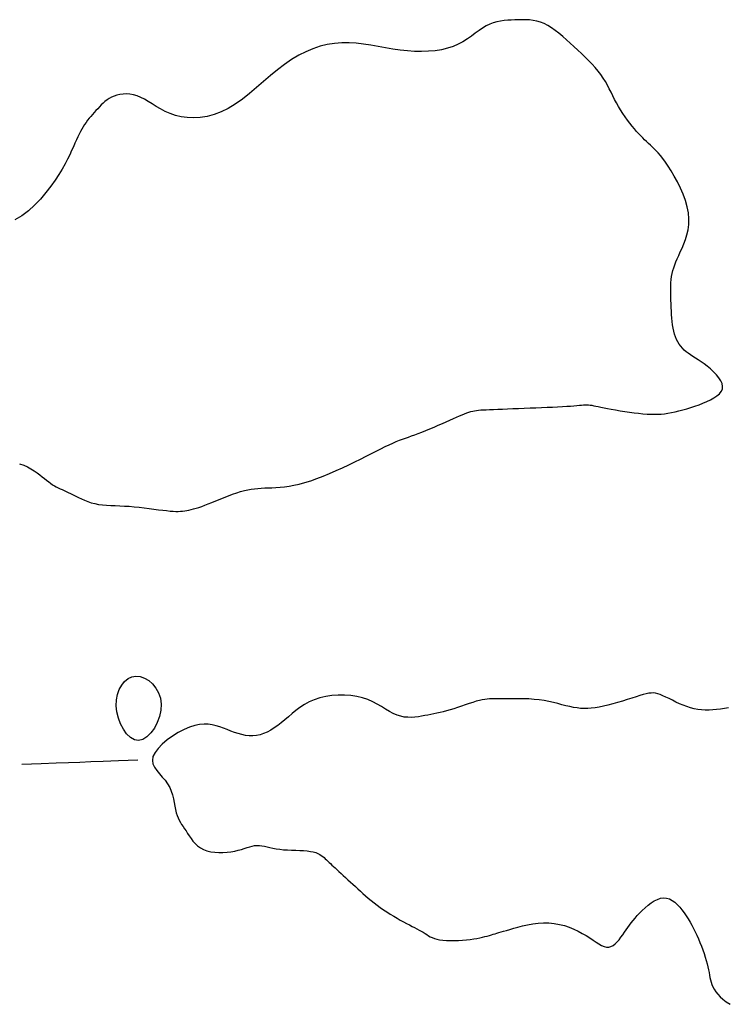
# Model space of a CAD drawing. Header units: millimetres. Extents: x 32690613 to 32693367, y 5343692 to 5344708.
# Tile 786 of 1009: x 32693226 to 32693238, y 5344013 to 5344030. Entities that reach past the tile are written whole.
import ezdxf

# ---------------------------------------------------------------- set-up
doc = ezdxf.new("R2010")
doc.units = ezdxf.units.MM
doc.header["$LTSCALE"] = 20
doc.layers.add('02-DGM_HL_493.00', color=102, linetype='Continuous')

msp = doc.modelspace()

# ---------------------------------------------------------------- linework, layer by layer
at = {"layer": '02-DGM_HL_493.00', "elevation": 493, "flags": 128}
for points in [[(32693225.977, 5344022.412), (32693226.047, 5344022.387), (32693226.112, 5344022.357), (32693226.172, 5344022.325), (32693226.226, 5344022.29), (32693226.277, 5344022.255), (32693226.323, 5344022.221), (32693226.366, 5344022.188), (32693226.406, 5344022.157), (32693226.443, 5344022.128), (32693226.478, 5344022.1), (32693226.512, 5344022.075), (32693226.545, 5344022.051), (32693226.577, 5344022.031), (32693226.609, 5344022.012), (32693226.641, 5344021.996), (32693226.674, 5344021.98), (32693226.708, 5344021.966), (32693226.743, 5344021.951), (32693226.779, 5344021.936), (32693226.817, 5344021.919), (32693226.857, 5344021.9), (32693226.9, 5344021.878), (32693226.945, 5344021.855), (32693226.993, 5344021.83), (32693227.044, 5344021.806), (32693227.097, 5344021.782), (32693227.153, 5344021.76), (32693227.211, 5344021.74), (32693227.273, 5344021.724), (32693227.338, 5344021.712), (32693227.405, 5344021.703), (32693227.475, 5344021.697), (32693227.548, 5344021.693), (32693227.624, 5344021.69), (32693227.703, 5344021.687), (32693227.783, 5344021.683), (32693227.867, 5344021.678), (32693227.953, 5344021.671), (32693228.039, 5344021.662), (32693228.126, 5344021.652), (32693228.211, 5344021.641), (32693228.294, 5344021.631), (32693228.372, 5344021.62), (32693228.445, 5344021.611), (32693228.512, 5344021.603), (32693228.571, 5344021.597), (32693228.623, 5344021.593), (32693228.67, 5344021.591), (32693228.712, 5344021.591), (32693228.751, 5344021.592), (32693228.788, 5344021.595), (32693228.824, 5344021.6), (32693228.859, 5344021.605), (32693228.896, 5344021.613), (32693228.935, 5344021.622), (32693228.976, 5344021.632), (32693229.019, 5344021.645), (32693229.066, 5344021.66), (32693229.117, 5344021.677), (32693229.171, 5344021.697), (32693229.23, 5344021.72), (32693229.294, 5344021.746), (32693229.362, 5344021.774), (32693229.433, 5344021.803), (32693229.505, 5344021.832), (32693229.578, 5344021.861), (32693229.651, 5344021.888), (32693229.721, 5344021.912), (32693229.789, 5344021.934), (32693229.853, 5344021.951), (32693229.914, 5344021.964), (32693229.973, 5344021.974), (32693230.03, 5344021.982), (32693230.087, 5344021.987), (32693230.145, 5344021.991), (32693230.204, 5344021.994), (32693230.265, 5344021.997), (32693230.329, 5344021.999), (32693230.396, 5344022.003), (32693230.468, 5344022.008), (32693230.543, 5344022.016), (32693230.623, 5344022.027), (32693230.709, 5344022.042), (32693230.799, 5344022.062), (32693230.895, 5344022.088), (32693230.997, 5344022.12), (32693231.103, 5344022.158), (32693231.212, 5344022.2), (32693231.324, 5344022.245), (32693231.436, 5344022.293), (32693231.546, 5344022.343), (32693231.655, 5344022.394), (32693231.759, 5344022.444), (32693231.859, 5344022.493), (32693231.954, 5344022.541), (32693232.043, 5344022.587), (32693232.127, 5344022.63), (32693232.207, 5344022.67), (32693232.281, 5344022.707), (32693232.35, 5344022.741), (32693232.414, 5344022.77), (32693232.473, 5344022.796), (32693232.528, 5344022.817), (32693232.581, 5344022.837), (32693232.633, 5344022.855), (32693232.685, 5344022.873), (32693232.738, 5344022.891), (32693232.793, 5344022.91), (32693232.852, 5344022.932), (32693232.916, 5344022.957), (32693232.984, 5344022.984), (32693233.054, 5344023.013), (32693233.126, 5344023.044), (32693233.197, 5344023.075), (32693233.268, 5344023.106), (32693233.335, 5344023.136), (32693233.399, 5344023.164), (32693233.458, 5344023.191), (32693233.512, 5344023.215), (32693233.562, 5344023.236), (32693233.608, 5344023.256), (32693233.651, 5344023.273), (32693233.69, 5344023.288), (32693233.726, 5344023.301), (32693233.76, 5344023.312), (32693233.793, 5344023.321), (32693233.824, 5344023.327), (32693233.857, 5344023.333), (32693233.891, 5344023.337), (32693233.93, 5344023.34), (32693233.973, 5344023.342), (32693234.024, 5344023.344), (32693234.082, 5344023.347), (32693234.148, 5344023.349), (32693234.224, 5344023.352), (32693234.306, 5344023.356), (32693234.394, 5344023.359), (32693234.486, 5344023.363), (32693234.583, 5344023.366), (32693234.681, 5344023.37), (32693234.781, 5344023.374), (32693234.881, 5344023.378), (32693234.979, 5344023.382), (32693235.075, 5344023.386), (32693235.168, 5344023.39), (32693235.256, 5344023.394), (32693235.338, 5344023.398), (32693235.413, 5344023.403), (32693235.48, 5344023.407), (32693235.538, 5344023.412), (32693235.588, 5344023.416), (32693235.631, 5344023.42), (32693235.668, 5344023.424), (32693235.701, 5344023.426), (32693235.732, 5344023.428), (32693235.76, 5344023.429), (32693235.788, 5344023.427), (32693235.817, 5344023.424), (32693235.847, 5344023.42), (32693235.88, 5344023.414), (32693235.917, 5344023.406), (32693235.958, 5344023.398), (32693236.004, 5344023.388), (32693236.056, 5344023.377), (32693236.116, 5344023.365), (32693236.182, 5344023.353), (32693236.255, 5344023.34), (32693236.333, 5344023.327), (32693236.413, 5344023.314), (32693236.494, 5344023.303), (32693236.575, 5344023.292), (32693236.653, 5344023.283), (32693236.728, 5344023.275), (32693236.798, 5344023.27), (32693236.863, 5344023.266), (32693236.924, 5344023.265), (32693236.984, 5344023.266), (32693237.042, 5344023.27), (32693237.1, 5344023.275), (32693237.159, 5344023.284), (32693237.219, 5344023.294), (32693237.283, 5344023.307), (32693237.349, 5344023.323), (32693237.417, 5344023.34), (32693237.486, 5344023.36), (32693237.555, 5344023.382), (32693237.625, 5344023.405), (32693237.695, 5344023.43), (32693237.763, 5344023.457), (32693237.83, 5344023.486), (32693237.893, 5344023.516), (32693237.951, 5344023.548), (32693238.002, 5344023.582), (32693238.045, 5344023.619), (32693238.077, 5344023.658), (32693238.097, 5344023.7), (32693238.102, 5344023.746), (32693238.093, 5344023.794), (32693238.07, 5344023.845), (32693238.036, 5344023.896), (32693237.994, 5344023.948), (32693237.944, 5344023.999), (32693237.891, 5344024.048), (32693237.836, 5344024.094), (32693237.781, 5344024.136), (32693237.729, 5344024.173), (32693237.68, 5344024.207), (32693237.633, 5344024.236), (32693237.589, 5344024.264), (32693237.547, 5344024.291), (32693237.508, 5344024.317), (32693237.472, 5344024.344), (32693237.438, 5344024.373), (32693237.407, 5344024.404), (32693237.379, 5344024.438), (32693237.352, 5344024.475), (32693237.329, 5344024.515), (32693237.307, 5344024.557), (32693237.289, 5344024.602), (32693237.273, 5344024.649), (32693237.259, 5344024.7), (32693237.248, 5344024.753), (32693237.239, 5344024.808), (32693237.231, 5344024.865), (32693237.226, 5344024.924), (32693237.221, 5344024.985), (32693237.218, 5344025.046), (32693237.215, 5344025.108), (32693237.213, 5344025.17), (32693237.21, 5344025.233), (32693237.208, 5344025.295), (32693237.207, 5344025.356), (32693237.207, 5344025.417), (32693237.208, 5344025.476), (32693237.21, 5344025.534), (32693237.215, 5344025.59), (32693237.222, 5344025.643), (32693237.232, 5344025.695), (32693237.244, 5344025.745), (32693237.259, 5344025.794), (32693237.277, 5344025.844), (32693237.297, 5344025.895), (32693237.32, 5344025.948), (32693237.345, 5344026.005), (32693237.372, 5344026.066), (32693237.402, 5344026.133), (32693237.432, 5344026.204), (32693237.461, 5344026.281), (32693237.486, 5344026.363), (32693237.506, 5344026.449), (32693237.518, 5344026.541), (32693237.521, 5344026.638), (32693237.513, 5344026.739), (32693237.492, 5344026.845), (32693237.46, 5344026.953), (32693237.42, 5344027.062), (32693237.373, 5344027.169), (32693237.321, 5344027.274), (32693237.267, 5344027.372), (32693237.213, 5344027.464), (32693237.162, 5344027.545), (32693237.114, 5344027.616), (32693237.07, 5344027.676), (32693237.029, 5344027.728), (32693236.991, 5344027.773), (32693236.955, 5344027.812), (32693236.921, 5344027.847), (32693236.888, 5344027.878), (32693236.856, 5344027.909), (32693236.823, 5344027.939), (32693236.79, 5344027.969), (32693236.757, 5344028.001), (32693236.724, 5344028.034), (32693236.69, 5344028.069), (32693236.654, 5344028.106), (32693236.618, 5344028.146), (32693236.58, 5344028.19), (32693236.542, 5344028.237), (32693236.502, 5344028.288), (32693236.461, 5344028.341), (32693236.421, 5344028.397), (32693236.382, 5344028.455), (32693236.343, 5344028.515), (32693236.306, 5344028.575), (32693236.271, 5344028.636), (32693236.239, 5344028.698), (32693236.208, 5344028.759), (32693236.177, 5344028.82), (32693236.147, 5344028.882), (32693236.115, 5344028.943), (32693236.081, 5344029.004), (32693236.043, 5344029.065), (32693236.002, 5344029.126), (32693235.955, 5344029.187), (32693235.904, 5344029.247), (32693235.849, 5344029.308), (32693235.791, 5344029.368), (32693235.73, 5344029.428), (32693235.667, 5344029.488), (32693235.603, 5344029.548), (32693235.538, 5344029.608), (32693235.473, 5344029.668), (32693235.408, 5344029.727), (32693235.344, 5344029.784), (32693235.279, 5344029.838), (32693235.214, 5344029.888), (32693235.15, 5344029.933), (32693235.086, 5344029.973), (32693235.022, 5344030.005), (32693234.959, 5344030.03), (32693234.895, 5344030.048), (32693234.832, 5344030.061), (32693234.77, 5344030.068), (32693234.707, 5344030.072), (32693234.644, 5344030.073), (32693234.582, 5344030.071), (32693234.519, 5344030.069), (32693234.457, 5344030.066), (32693234.395, 5344030.063), (32693234.332, 5344030.057), (32693234.27, 5344030.049), (32693234.208, 5344030.036), (32693234.146, 5344030.019), (32693234.084, 5344029.996), (32693234.023, 5344029.966), (32693233.962, 5344029.929), (32693233.9, 5344029.886), (32693233.836, 5344029.839), (32693233.769, 5344029.789), (32693233.699, 5344029.74), (32693233.623, 5344029.693), (32693233.542, 5344029.649), (32693233.453, 5344029.61), (32693233.357, 5344029.579), (32693233.253, 5344029.555), (32693233.144, 5344029.538), (32693233.029, 5344029.528), (32693232.91, 5344029.524), (32693232.788, 5344029.526), (32693232.664, 5344029.534), (32693232.538, 5344029.547), (32693232.412, 5344029.565), (32693232.287, 5344029.586), (32693232.161, 5344029.609), (32693232.035, 5344029.631), (32693231.909, 5344029.651), (32693231.783, 5344029.666), (32693231.658, 5344029.674), (32693231.533, 5344029.674), (32693231.408, 5344029.664), (32693231.284, 5344029.644), (32693231.16, 5344029.613), (32693231.036, 5344029.572), (32693230.913, 5344029.52), (32693230.79, 5344029.458), (32693230.668, 5344029.385), (32693230.546, 5344029.302), (32693230.425, 5344029.209), (32693230.304, 5344029.109), (32693230.183, 5344029.006), (32693230.062, 5344028.901), (32693229.94, 5344028.799), (32693229.819, 5344028.703), (32693229.697, 5344028.616), (32693229.575, 5344028.541), (32693229.453, 5344028.482), (32693229.33, 5344028.437), (32693229.21, 5344028.405), (32693229.091, 5344028.387), (32693228.976, 5344028.38), (32693228.866, 5344028.385), (32693228.761, 5344028.399), (32693228.663, 5344028.422), (32693228.571, 5344028.454), (32693228.487, 5344028.491), (32693228.408, 5344028.533), (32693228.333, 5344028.576), (32693228.263, 5344028.62), (32693228.196, 5344028.662), (32693228.131, 5344028.7), (32693228.067, 5344028.733), (32693228.003, 5344028.758), (32693227.941, 5344028.775), (32693227.879, 5344028.786), (32693227.819, 5344028.791), (32693227.762, 5344028.79), (32693227.707, 5344028.783), (32693227.655, 5344028.772), (32693227.607, 5344028.756), (32693227.563, 5344028.737), (32693227.522, 5344028.715), (32693227.484, 5344028.689), (32693227.449, 5344028.662), (32693227.416, 5344028.632), (32693227.384, 5344028.601), (32693227.354, 5344028.569), (32693227.324, 5344028.537), (32693227.294, 5344028.504), (32693227.264, 5344028.472), (32693227.234, 5344028.439), (32693227.206, 5344028.405), (32693227.177, 5344028.371), (32693227.15, 5344028.337), (32693227.123, 5344028.301), (32693227.098, 5344028.264), (32693227.074, 5344028.226), (32693227.051, 5344028.186), (32693227.028, 5344028.144), (32693227.006, 5344028.099), (32693226.982, 5344028.051), (32693226.958, 5344027.999), (32693226.932, 5344027.942), (32693226.905, 5344027.881), (32693226.874, 5344027.815), (32693226.841, 5344027.743), (32693226.803, 5344027.666), (32693226.76, 5344027.584), (32693226.71, 5344027.496), (32693226.654, 5344027.402), (32693226.589, 5344027.303), (32693226.514, 5344027.199), (32693226.43, 5344027.089), (32693226.337, 5344026.979), (32693226.236, 5344026.872), (32693226.128, 5344026.774), (32693226.014, 5344026.688), (32693225.896, 5344026.619)], [(32693238.201, 5344018.202), (32693238.133, 5344018.19), (32693238.066, 5344018.179), (32693237.998, 5344018.171), (32693237.932, 5344018.165), (32693237.867, 5344018.162), (32693237.802, 5344018.163), (32693237.738, 5344018.167), (32693237.674, 5344018.175), (32693237.611, 5344018.187), (32693237.548, 5344018.202), (32693237.484, 5344018.222), (32693237.421, 5344018.246), (32693237.358, 5344018.273), (32693237.296, 5344018.301), (32693237.236, 5344018.331), (32693237.178, 5344018.36), (32693237.124, 5344018.387), (32693237.073, 5344018.411), (32693237.026, 5344018.43), (32693236.983, 5344018.444), (32693236.944, 5344018.454), (32693236.906, 5344018.458), (32693236.868, 5344018.457), (32693236.828, 5344018.452), (32693236.784, 5344018.442), (32693236.734, 5344018.429), (32693236.676, 5344018.412), (32693236.61, 5344018.391), (32693236.537, 5344018.369), (32693236.457, 5344018.344), (32693236.375, 5344018.319), (32693236.29, 5344018.294), (32693236.206, 5344018.27), (32693236.123, 5344018.248), (32693236.045, 5344018.229), (32693235.971, 5344018.214), (32693235.902, 5344018.202), (32693235.837, 5344018.194), (32693235.775, 5344018.19), (32693235.714, 5344018.189), (32693235.653, 5344018.192), (32693235.593, 5344018.199), (32693235.531, 5344018.209), (32693235.467, 5344018.222), (32693235.4, 5344018.238), (32693235.331, 5344018.256), (32693235.258, 5344018.275), (32693235.183, 5344018.293), (32693235.105, 5344018.31), (32693235.024, 5344018.326), (32693234.94, 5344018.338), (32693234.852, 5344018.348), (32693234.762, 5344018.354), (32693234.673, 5344018.357), (32693234.584, 5344018.359), (32693234.499, 5344018.359), (32693234.418, 5344018.358), (32693234.343, 5344018.357), (32693234.277, 5344018.356), (32693234.218, 5344018.356), (32693234.167, 5344018.356), (32693234.122, 5344018.356), (32693234.08, 5344018.355), (32693234.039, 5344018.353), (32693233.998, 5344018.348), (32693233.955, 5344018.34), (32693233.906, 5344018.329), (32693233.852, 5344018.314), (32693233.793, 5344018.296), (32693233.73, 5344018.276), (32693233.664, 5344018.254), (32693233.597, 5344018.231), (32693233.529, 5344018.209), (32693233.463, 5344018.187), (32693233.4, 5344018.167), (32693233.34, 5344018.149), (32693233.283, 5344018.134), (32693233.228, 5344018.121), (32693233.175, 5344018.108), (32693233.123, 5344018.098), (32693233.072, 5344018.087), (32693233.019, 5344018.077), (32693232.966, 5344018.068), (32693232.911, 5344018.058), (32693232.854, 5344018.049), (32693232.795, 5344018.041), (32693232.735, 5344018.037), (32693232.674, 5344018.038), (32693232.612, 5344018.043), (32693232.549, 5344018.056), (32693232.486, 5344018.076), (32693232.422, 5344018.104), (32693232.357, 5344018.139), (32693232.29, 5344018.179), (32693232.22, 5344018.222), (32693232.146, 5344018.264), (32693232.067, 5344018.306), (32693231.982, 5344018.343), (32693231.891, 5344018.374), (32693231.792, 5344018.398), (32693231.688, 5344018.413), (32693231.581, 5344018.421), (32693231.472, 5344018.42), (32693231.363, 5344018.412), (32693231.256, 5344018.396), (32693231.154, 5344018.373), (32693231.058, 5344018.342), (32693230.969, 5344018.303), (32693230.888, 5344018.259), (32693230.812, 5344018.21), (32693230.742, 5344018.157), (32693230.676, 5344018.103), (32693230.612, 5344018.049), (32693230.55, 5344017.995), (32693230.49, 5344017.944), (32693230.429, 5344017.897), (32693230.368, 5344017.854), (32693230.307, 5344017.816), (32693230.246, 5344017.783), (32693230.184, 5344017.757), (32693230.123, 5344017.736), (32693230.061, 5344017.723), (32693229.998, 5344017.716), (32693229.936, 5344017.718), (32693229.873, 5344017.726), (32693229.81, 5344017.739), (32693229.746, 5344017.757), (32693229.683, 5344017.778), (32693229.62, 5344017.801), (32693229.556, 5344017.825), (32693229.493, 5344017.85), (32693229.429, 5344017.872), (32693229.365, 5344017.892), (32693229.298, 5344017.908), (32693229.229, 5344017.917), (32693229.157, 5344017.92), (32693229.08, 5344017.914), (32693228.997, 5344017.897), (32693228.908, 5344017.868), (32693228.813, 5344017.827), (32693228.714, 5344017.775), (32693228.616, 5344017.714), (32693228.523, 5344017.647), (32693228.438, 5344017.576), (32693228.367, 5344017.502), (32693228.312, 5344017.43), (32693228.277, 5344017.36), (32693228.267, 5344017.295), (32693228.277, 5344017.234), (32693228.303, 5344017.176), (32693228.341, 5344017.119), (32693228.387, 5344017.064), (32693228.437, 5344017.008), (32693228.485, 5344016.951), (32693228.529, 5344016.892), (32693228.565, 5344016.829), (32693228.593, 5344016.764), (32693228.614, 5344016.698), (32693228.631, 5344016.633), (32693228.644, 5344016.568), (32693228.655, 5344016.506), (32693228.666, 5344016.447), (32693228.678, 5344016.393), (32693228.693, 5344016.345), (32693228.71, 5344016.302), (32693228.728, 5344016.262), (32693228.749, 5344016.225), (32693228.771, 5344016.189), (32693228.795, 5344016.154), (32693228.82, 5344016.117), (32693228.847, 5344016.078), (32693228.874, 5344016.035), (32693228.902, 5344015.991), (32693228.933, 5344015.946), (32693228.967, 5344015.902), (32693229.005, 5344015.859), (32693229.047, 5344015.82), (32693229.095, 5344015.785), (32693229.148, 5344015.756), (32693229.208, 5344015.734), (32693229.273, 5344015.718), (32693229.341, 5344015.709), (32693229.412, 5344015.705), (32693229.483, 5344015.705), (32693229.554, 5344015.71), (32693229.622, 5344015.719), (32693229.687, 5344015.73), (32693229.746, 5344015.744), (32693229.801, 5344015.76), (32693229.852, 5344015.776), (32693229.9, 5344015.791), (32693229.945, 5344015.805), (32693229.988, 5344015.817), (32693230.03, 5344015.825), (32693230.072, 5344015.829), (32693230.114, 5344015.828), (32693230.156, 5344015.823), (32693230.201, 5344015.815), (32693230.247, 5344015.804), (32693230.295, 5344015.793), (32693230.347, 5344015.781), (32693230.403, 5344015.77), (32693230.464, 5344015.761), (32693230.529, 5344015.754), (32693230.598, 5344015.75), (32693230.668, 5344015.746), (32693230.739, 5344015.744), (32693230.809, 5344015.741), (32693230.875, 5344015.738), (32693230.937, 5344015.733), (32693230.993, 5344015.726), (32693231.042, 5344015.716), (32693231.084, 5344015.704), (32693231.12, 5344015.689), (32693231.152, 5344015.673), (32693231.179, 5344015.655), (32693231.204, 5344015.636), (32693231.227, 5344015.617), (32693231.249, 5344015.597), (32693231.27, 5344015.577), (32693231.292, 5344015.556), (32693231.315, 5344015.535), (32693231.339, 5344015.514), (32693231.364, 5344015.49), (32693231.391, 5344015.466), (32693231.419, 5344015.439), (32693231.45, 5344015.41), (32693231.484, 5344015.379), (32693231.52, 5344015.346), (32693231.558, 5344015.31), (32693231.598, 5344015.274), (32693231.639, 5344015.235), (32693231.682, 5344015.196), (32693231.725, 5344015.157), (32693231.768, 5344015.117), (32693231.811, 5344015.077), (32693231.855, 5344015.037), (32693231.899, 5344014.997), (32693231.944, 5344014.957), (32693231.991, 5344014.917), (32693232.039, 5344014.877), (32693232.089, 5344014.837), (32693232.142, 5344014.798), (32693232.196, 5344014.758), (32693232.253, 5344014.719), (32693232.311, 5344014.681), (32693232.37, 5344014.643), (32693232.429, 5344014.607), (32693232.487, 5344014.573), (32693232.543, 5344014.54), (32693232.598, 5344014.51), (32693232.65, 5344014.482), (32693232.699, 5344014.456), (32693232.745, 5344014.432), (32693232.789, 5344014.41), (32693232.83, 5344014.388), (32693232.869, 5344014.368), (32693232.905, 5344014.348), (32693232.938, 5344014.329), (32693232.969, 5344014.309), (32693232.999, 5344014.29), (32693233.028, 5344014.271), (32693233.059, 5344014.253), (32693233.093, 5344014.237), (32693233.13, 5344014.223), (32693233.172, 5344014.21), (32693233.221, 5344014.201), (32693233.277, 5344014.194), (32693233.339, 5344014.189), (32693233.406, 5344014.188), (32693233.475, 5344014.188), (32693233.546, 5344014.19), (32693233.616, 5344014.195), (32693233.685, 5344014.2), (32693233.749, 5344014.207), (32693233.809, 5344014.216), (32693233.864, 5344014.225), (32693233.914, 5344014.234), (32693233.96, 5344014.244), (32693234.003, 5344014.255), (32693234.042, 5344014.265), (32693234.079, 5344014.276), (32693234.113, 5344014.286), (32693234.145, 5344014.295), (32693234.177, 5344014.304), (32693234.209, 5344014.314), (32693234.244, 5344014.324), (32693234.282, 5344014.335), (32693234.325, 5344014.347), (32693234.374, 5344014.362), (32693234.432, 5344014.379), (32693234.498, 5344014.398), (32693234.572, 5344014.418), (32693234.653, 5344014.439), (32693234.739, 5344014.458), (32693234.828, 5344014.474), (32693234.92, 5344014.486), (32693235.013, 5344014.492), (32693235.106, 5344014.491), (32693235.197, 5344014.482), (32693235.286, 5344014.466), (32693235.372, 5344014.444), (32693235.455, 5344014.416), (32693235.534, 5344014.384), (32693235.61, 5344014.348), (32693235.682, 5344014.311), (32693235.748, 5344014.272), (32693235.81, 5344014.233), (32693235.867, 5344014.195), (32693235.919, 5344014.159), (32693235.968, 5344014.128), (32693236.014, 5344014.103), (32693236.057, 5344014.084), (32693236.098, 5344014.073), (32693236.137, 5344014.072), (32693236.175, 5344014.082), (32693236.212, 5344014.101), (32693236.248, 5344014.129), (32693236.282, 5344014.162), (32693236.316, 5344014.201), (32693236.348, 5344014.243), (32693236.379, 5344014.286), (32693236.409, 5344014.329), (32693236.438, 5344014.371), (32693236.467, 5344014.412), (32693236.496, 5344014.453), (32693236.526, 5344014.493), (32693236.558, 5344014.533), (32693236.592, 5344014.574), (32693236.629, 5344014.617), (32693236.67, 5344014.66), (32693236.715, 5344014.705), (32693236.764, 5344014.751), (32693236.815, 5344014.795), (32693236.868, 5344014.835), (32693236.923, 5344014.87), (32693236.978, 5344014.897), (32693237.032, 5344014.916), (32693237.085, 5344014.924), (32693237.136, 5344014.92), (32693237.185, 5344014.905), (32693237.232, 5344014.88), (32693237.277, 5344014.847), (32693237.32, 5344014.808), (32693237.361, 5344014.763), (32693237.4, 5344014.715), (32693237.438, 5344014.664), (32693237.474, 5344014.612), (32693237.508, 5344014.559), (32693237.541, 5344014.506), (32693237.572, 5344014.451), (32693237.602, 5344014.395), (32693237.631, 5344014.337), (32693237.659, 5344014.278), (32693237.686, 5344014.218), (32693237.711, 5344014.155), (32693237.736, 5344014.092), (32693237.759, 5344014.028), (32693237.781, 5344013.965), (32693237.801, 5344013.903), (32693237.819, 5344013.843), (32693237.834, 5344013.786), (32693237.848, 5344013.731), (32693237.858, 5344013.681), (32693237.867, 5344013.634), (32693237.876, 5344013.59), (32693237.884, 5344013.549), (32693237.893, 5344013.508), (32693237.904, 5344013.468), (32693237.918, 5344013.428), (32693237.935, 5344013.388), (32693237.957, 5344013.346), (32693237.984, 5344013.304), (32693238.018, 5344013.261), (32693238.058, 5344013.217), (32693238.106, 5344013.173), (32693238.163, 5344013.13), (32693238.229, 5344013.087)], [(32693226.014, 5344017.227), (32693226.346, 5344017.24), (32693226.608, 5344017.25), (32693226.822, 5344017.259), (32693227.014, 5344017.266), (32693227.205, 5344017.274), (32693227.419, 5344017.282), (32693227.681, 5344017.292), (32693228.013, 5344017.305)]]:
    msp.add_lwpolyline(points, dxfattribs=at)
msp.add_lwpolyline([(32693228.42, 5344018.266), (32693228.414, 5344018.16), (32693228.391, 5344018.052), (32693228.352, 5344017.948), (32693228.301, 5344017.852), (32693228.24, 5344017.768), (32693228.172, 5344017.702), (32693228.101, 5344017.657), (32693228.027, 5344017.639), (32693227.956, 5344017.651), (32693227.887, 5344017.69), (32693227.823, 5344017.752), (32693227.766, 5344017.831), (32693227.718, 5344017.923), (32693227.68, 5344018.025), (32693227.654, 5344018.13), (32693227.643, 5344018.236), (32693227.646, 5344018.337), (32693227.664, 5344018.432), (32693227.695, 5344018.518), (32693227.737, 5344018.594), (32693227.788, 5344018.657), (32693227.847, 5344018.705), (32693227.913, 5344018.737), (32693227.984, 5344018.75), (32693228.058, 5344018.742), (32693228.133, 5344018.716), (32693228.205, 5344018.673), (32693228.271, 5344018.615), (32693228.329, 5344018.543), (32693228.375, 5344018.46), (32693228.406, 5344018.367)], close=True, dxfattribs=at)

doc.saveas('drawing.dxf')
